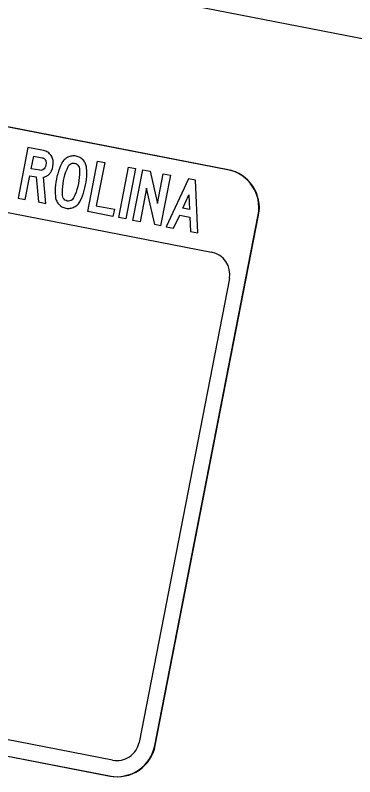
# Model space of a CAD drawing. Extents: x 2001876 to 2025694, y 804561 to 868938.
# Drawn here: x 2024426.6 to 2024451.7, y 807008.9 to 807065.1 of the extents above; entities that cross this region are included whole.
import ezdxf

# ---------------------------------------------------------------- set-up
doc = ezdxf.new("R2010")
doc.units = 0
doc.layers.add('TR SN EXTRUDED PANEL SIGNS- MOUNTED OVERHEAD', color=7, linetype='Continuous')

msp = doc.modelspace()

# ---------------------------------------------------------------- linework, layer by layer
at = {"layer": 'TR SN EXTRUDED PANEL SIGNS- MOUNTED OVERHEAD'}
for p, q in [((2024442.316, 807053.715), (2024388.23, 807064.24)), ((2024436.911, 807011.214), (2024444.533, 807050.38)), ((2024436.947, 807011.207), (2024444.569, 807050.373)), ((2024441.095, 807047.635), (2024441.095, 807047.636)), ((2024379.52, 807019.48), (2024433.605, 807008.954)), ((2024406.815, 807014.168), (2024433.569, 807008.961)), ((2024435.745, 807011.441), (2024435.745, 807011.441)), ((2024433.569, 807008.961), (2024433.569, 807008.961))]:
    msp.add_line(p, q, dxfattribs=at)
for points in [[(2024536.856, 807046.93), (2024387.655, 807075.966), (2024388.139, 807078.453), (2024537.34, 807049.416), (2024536.856, 807046.93)], [(2024433.824, 807050.269), (2024431.961, 807050.631), (2024432.686, 807054.356), (2024433.213, 807054.254), (2024432.591, 807051.056), (2024433.926, 807050.796), (2024433.824, 807050.269)], [(2024434.771, 807050.084), (2024434.249, 807050.186), (2024434.974, 807053.911), (2024435.496, 807053.809), (2024434.771, 807050.084)], [(2024437.333, 807049.586), (2024436.917, 807049.667), (2024436.3, 807052.346), (2024435.821, 807049.88), (2024435.293, 807049.983), (2024436.018, 807053.708), (2024436.554, 807053.603), (2024437.105, 807051.23), (2024437.53, 807053.413), (2024438.057, 807053.311), (2024437.333, 807049.586)]]:
    msp.add_lwpolyline(points, close=True, dxfattribs=at)
for points in [[(2024442.28, 807053.722), (2024442.28, 807053.722), (2024388.194, 807064.247)], [(2024387.007, 807058.149), (2024387.008, 807058.149), (2024405.067, 807054.647), (2024405.05, 807054.833), (2024404.226, 807055.2), (2024404.105, 807055.703), (2024403.761, 807055.926), (2024403.384, 807056.389), (2024403.349, 807057.454), (2024405.118, 807058.934), (2024407.788, 807059.344), (2024408.104, 807059.605), (2024414.261, 807058.172), (2024415.205, 807056.3), (2024418.964, 807055.499), (2024419.853, 807054.111), (2024421.636, 807051.422), (2024441.095, 807047.635)], [(2024428.691, 807053.162), (2024428.748, 807053.177), (2024428.803, 807053.196), (2024428.856, 807053.216), (2024428.907, 807053.24), (2024428.955, 807053.267), (2024429.001, 807053.296), (2024429.045, 807053.329), (2024429.085, 807053.365), (2024429.125, 807053.403), (2024429.161, 807053.445), (2024429.196, 807053.488), (2024429.227, 807053.535), (2024429.257, 807053.585), (2024429.284, 807053.637), (2024429.35, 807053.798), (2024429.395, 807053.968), (2024429.417, 807054.141), (2024429.416, 807054.315), (2024429.408, 807054.399), (2024429.393, 807054.48), (2024429.369, 807054.558), (2024429.339, 807054.633), (2024429.3, 807054.705), (2024429.254, 807054.775), (2024429.201, 807054.842), (2024429.142, 807054.905), (2024429.08, 807054.96), (2024429.012, 807055.008), (2024428.941, 807055.049), (2024428.865, 807055.084), (2024428.785, 807055.111), (2024428.7, 807055.132), (2024427.549, 807055.356), (2024426.824, 807051.631), (2024427.351, 807051.528), (2024427.691, 807053.274), (2024428.155, 807053.184), (2024428.32, 807051.34), (2024428.863, 807051.234), (2024428.691, 807053.162)], [(2024427.973, 807054.726), (2024428.598, 807054.605), (2024428.638, 807054.594), (2024428.675, 807054.583), (2024428.708, 807054.569), (2024428.739, 807054.551), (2024428.767, 807054.532), (2024428.792, 807054.51), (2024428.814, 807054.485), (2024428.832, 807054.458), (2024428.848, 807054.428), (2024428.861, 807054.396), (2024428.871, 807054.36), (2024428.878, 807054.323), (2024428.883, 807054.282), (2024428.882, 807054.176), (2024428.869, 807054.069), (2024428.841, 807053.968), (2024428.803, 807053.869), (2024428.737, 807053.776), (2024428.644, 807053.708), (2024428.571, 807053.678), (2024428.495, 807053.667), (2024428.417, 807053.675), (2024427.792, 807053.796), (2024427.973, 807054.726)], [(2024431.837, 807052.805), (2024431.864, 807053.015), (2024431.882, 807053.225), (2024431.889, 807053.434), (2024431.887, 807053.643), (2024431.876, 807053.852), (2024431.867, 807053.931), (2024431.852, 807054.008), (2024431.831, 807054.081), (2024431.805, 807054.153), (2024431.772, 807054.222), (2024431.734, 807054.289), (2024431.688, 807054.354), (2024431.637, 807054.416), (2024431.582, 807054.473), (2024431.523, 807054.526), (2024431.461, 807054.573), (2024431.394, 807054.614), (2024431.325, 807054.649), (2024431.253, 807054.679), (2024431.177, 807054.703), (2024431.098, 807054.722), (2024431.018, 807054.734), (2024430.938, 807054.74), (2024430.859, 807054.74), (2024430.781, 807054.732), (2024430.705, 807054.718), (2024430.63, 807054.698), (2024430.555, 807054.672), (2024430.482, 807054.638), (2024430.412, 807054.6), (2024430.346, 807054.556), (2024430.285, 807054.509), (2024430.227, 807054.457), (2024430.175, 807054.4), (2024430.128, 807054.339), (2024430.084, 807054.274), (2024430.046, 807054.204), (2024429.957, 807054.014), (2024429.878, 807053.82), (2024429.808, 807053.623), (2024429.746, 807053.424), (2024429.693, 807053.22), (2024429.648, 807053.013), (2024429.613, 807052.807), (2024429.585, 807052.599), (2024429.568, 807052.392), (2024429.56, 807052.184), (2024429.561, 807051.975), (2024429.571, 807051.765), (2024429.579, 807051.686), (2024429.594, 807051.608), (2024429.616, 807051.534), (2024429.643, 807051.462), (2024429.675, 807051.391), (2024429.714, 807051.323), (2024429.759, 807051.257), (2024429.81, 807051.194), (2024429.866, 807051.134), (2024429.925, 807051.082), (2024429.988, 807051.033), (2024430.053, 807050.992), (2024430.122, 807050.955), (2024430.195, 807050.926), (2024430.272, 807050.901), (2024430.351, 807050.883), (2024430.432, 807050.869), (2024430.512, 807050.864), (2024430.591, 807050.864), (2024430.67, 807050.872), (2024430.746, 807050.886), (2024430.823, 807050.907), (2024430.898, 807050.934), (2024430.97, 807050.969), (2024431.041, 807051.008), (2024431.108, 807051.053), (2024431.169, 807051.101), (2024431.226, 807051.154), (2024431.277, 807051.212), (2024431.324, 807051.274), (2024431.366, 807051.34), (2024431.405, 807051.412), (2024431.492, 807051.602), (2024431.572, 807051.796), (2024431.643, 807051.991), (2024431.705, 807052.19), (2024431.757, 807052.391), (2024431.801, 807052.594), (2024431.837, 807052.805)], [(2024431.225, 807052.479), (2024431.167, 807052.265), (2024431.096, 807052.054), (2024431.015, 807051.846), (2024430.922, 807051.642), (2024430.873, 807051.563), (2024430.807, 807051.497), (2024430.728, 807051.447), (2024430.64, 807051.413), (2024430.548, 807051.4), (2024430.453, 807051.41), (2024430.362, 807051.438), (2024430.282, 807051.484), (2024430.212, 807051.548), (2024430.158, 807051.627), (2024430.123, 807051.713), (2024430.106, 807051.805), (2024430.098, 807052.029), (2024430.099, 807052.25), (2024430.113, 807052.472), (2024430.138, 807052.692), (2024430.175, 807052.912), (2024430.223, 807053.131), (2024430.283, 807053.346), (2024430.354, 807053.557), (2024430.435, 807053.764), (2024430.526, 807053.966), (2024430.577, 807054.047), (2024430.641, 807054.112), (2024430.721, 807054.162), (2024430.81, 807054.195), (2024430.901, 807054.208), (2024430.996, 807054.2), (2024431.088, 807054.172), (2024431.168, 807054.125), (2024431.237, 807054.061), (2024431.291, 807053.985), (2024431.328, 807053.902), (2024431.344, 807053.811), (2024431.354, 807053.59), (2024431.352, 807053.368), (2024431.338, 807053.145), (2024431.312, 807052.922), (2024431.274, 807052.698), (2024431.225, 807052.479)], [(2024439.908, 807052.951), (2024439.382, 807053.053), (2024437.755, 807049.504), (2024438.297, 807049.398), (2024438.743, 807050.369), (2024439.493, 807050.224), (2024439.542, 807049.156), (2024440.084, 807049.05), (2024439.908, 807052.951)], [(2024438.973, 807050.872), (2024439.419, 807051.857), (2024439.469, 807050.775), (2024438.973, 807050.872)], [(2024442.41, 807045.692), (2024442.41, 807045.692), (2024435.745, 807011.441)], [(2024433.796, 807010.127), (2024433.796, 807010.126), (2024407.041, 807015.333), (2024379.71, 807020.652)]]:
    msp.add_lwpolyline(points, dxfattribs=at)
for centre, radius, start, end in [((2024441.735, 807050.924), 2.85, 348.9873, 78.9873), ((2024441.771, 807050.917), 2.85, 348.9873, 78.9875), ((2024440.781, 807046.006), 1.66, 349.0856, 79.0855), ((2024434.113, 807011.759), 2.85, 258.9874, 348.9876), ((2024434.149, 807011.752), 2.85, 258.9874, 348.9876), ((2024434.113, 807011.759), 1.662, 258.9874, 348.9876)]:
    msp.add_arc(centre, radius, start, end, dxfattribs=at)

doc.saveas('drawing.dxf')
